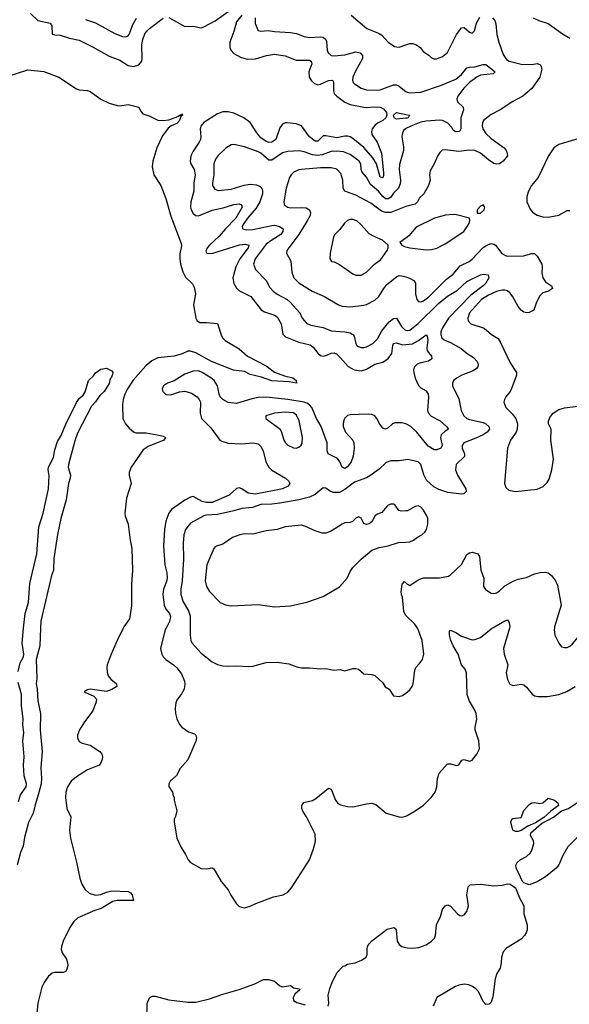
# Model space of a CAD drawing. Header units: inches. Extents: x 2001573 to 2220545, y 644482 to 846830.
# Tile 614 of 656: x 2137150 to 2141206, y 737223 to 744496. Entities that reach past the tile are written whole.
import ezdxf

# ---------------------------------------------------------------- set-up
doc = ezdxf.new("R2010")
doc.units = ezdxf.units.IN
doc.header["$MEASUREMENT"] = 0
for name, color, linetype in [('C1733', 7, 'Continuous'), ('C1734', 7, 'Continuous'), ('C1743', 7, 'Continuous'), ('C1744', 7, 'Continuous')]:
    doc.layers.add(name, color=color, linetype=linetype)

msp = doc.modelspace()

# ---------------------------------------------------------------- linework, layer by layer
at = {"layer": 'C1733', "color": 5}
for points, elevation in [([(2137304.3, 740000), (2137297.8, 739870), (2137272.9, 739770), (2137276.6, 739630), (2137272, 739590), (2137279.1, 739550), (2137284, 739464), (2137303.2, 739370), (2137300.9, 739250), (2137315, 739090), (2137305.5, 738970), (2137312, 738890), (2137308.1, 738850), (2137290, 738776.2), (2137264, 738696), (2137250, 738634.3), (2137215.7, 738564.3), (2137186.5, 738453.5), (2137175.5, 738390), (2137155.6, 738344.4), (2137130.6, 738250)], 160), ([(2137139.8, 739680.2), (2137154.5, 739745.5), (2137177.7, 739790), (2137181.8, 739810), (2137167.7, 739890), (2137178.8, 740000)], 160), ([(2137913.9, 740000), (2137870.8, 739910), (2137824.6, 739810), (2137796.9, 739730), (2137794, 739710), (2137795, 739675), (2137803.9, 739650), (2137823.9, 739623.9), (2137865.3, 739590), (2137867, 739570), (2137830, 739548), (2137790, 739534.4), (2137670, 739551.2), (2137650, 739545.2), (2137626, 739530), (2137698.4, 739498.4), (2137716, 739476), (2137715.8, 739455.8), (2137689.2, 739390), (2137628.2, 739310), (2137591.3, 739250), (2137577.8, 739210), (2137576, 739190), (2137590, 739163.1), (2137612.2, 739152.2), (2137670, 739136.9), (2137741.6, 739090), (2137756.9, 739070), (2137760.8, 739050), (2137758, 739030), (2137750, 739007.3), (2137735.8, 738990), (2137650, 738954.4), (2137570, 738903.8), (2137530.1, 738870), (2137502.4, 738830), (2137491.8, 738790), (2137489.3, 738750), (2137498, 738670), (2137526.7, 738606.7), (2137518.6, 738510), (2137524.3, 738450), (2137570, 738273.4), (2137593.7, 738153.7), (2137610, 738109.1), (2137630, 738072), (2137663.3, 738043.3), (2137710, 738028.9), (2137750, 738032.6), (2137791.5, 738050), (2137830, 738059.8), (2137950, 738055.5), (2137967, 738047), (2137980.3, 738030), (2137990.4, 737990), (2137870, 737988.4), (2137838.2, 737981.8), (2137752.6, 737930), (2137704.9, 737915.1), (2137579.9, 737860.1), (2137550, 737834), (2137519.7, 737790), (2137472.3, 737690), (2137458.2, 737650), (2137457.5, 737630), (2137463.6, 737603.6), (2137495.5, 737555.5), (2137503.5, 737530), (2137504.8, 737510), (2137498.9, 737481.1), (2137490, 737465.1), (2137479.7, 737460.3), (2137470, 737456.8), (2137410, 737458.3), (2137390, 737452.2), (2137362, 737430), (2137330, 737383.5), (2137314.1, 737350), (2137283.1, 737230), (2137275.1, 737130)], 180), ([(2138230.3, 740000), (2138225, 739990), (2138190.2, 739850), (2138199.6, 739810), (2138210.3, 739790), (2138228.8, 739768.8), (2138284.9, 739730), (2138310, 739707), (2138343.5, 739663.5), (2138367.7, 739610), (2138370.2, 739590), (2138362.9, 739550), (2138344.4, 739515.6), (2138310.2, 739470), (2138302.4, 739450), (2138296.5, 739410), (2138299, 739370), (2138310.2, 739330.2), (2138330, 739290.6), (2138348, 739270), (2138396, 739236), (2138439.4, 739219.4), (2138450.3, 739210), (2138454, 739190), (2138450, 739166), (2138390.4, 739029.6), (2138335.1, 738964.9), (2138308.4, 738911.6), (2138261, 738870), (2138251, 738850), (2138251.3, 738831.3), (2138278, 738790), (2138283.6, 738763.6), (2138291.3, 738750), (2138291.3, 738730), (2138310.9, 738650.9), (2138301, 738610), (2138291, 738590), (2138290.8, 738570), (2138310.4, 738450), (2138341.6, 738381.6), (2138374.9, 738330), (2138393.4, 738290), (2138410, 738270.7), (2138490, 738225.5), (2138530, 738222.8), (2138570, 738231.3), (2138583.6, 738223.6), (2138636, 738130), (2138688.1, 738068.1), (2138708.3, 738028.3), (2138750, 737964.7), (2138770, 737944.7), (2138810, 737936), (2138850, 737946.8), (2138892.1, 737967.9), (2139024.1, 738015.9), (2139095.3, 738030), (2139129.5, 738050.5), (2139155.9, 738084.1), (2139289.3, 738290), (2139318, 738370), (2139333, 738427), (2139330, 738479), (2139267, 738607), (2139239.5, 738650), (2139232.3, 738670), (2139232.7, 738690), (2139247.6, 738712.4), (2139310, 738727), (2139337, 738743), (2139430, 738818.8), (2139450, 738811.3), (2139480.3, 738730), (2139494.9, 738710), (2139516.7, 738696.7), (2139570, 738682.8), (2139610, 738682), (2139710, 738704.2), (2139750, 738708.4), (2139777.8, 738697.8), (2139855.6, 738635.6), (2139950, 738607.6), (2139970, 738604.6), (2140000, 738613.5)], 220), ([(2138407.8, 740000), (2138408.2, 739948.2), (2138412.9, 739910), (2138423.1, 739890), (2138490, 739816.4), (2138570, 739752.4), (2138610, 739732.7), (2138650, 739722), (2138690, 739719.1), (2138750, 739723), (2138842, 739718), (2138870, 739721), (2138970, 739747.7), (2139050, 739750.4), (2139137.5, 739737.5), (2139195.2, 739715.2), (2139230, 739707.7), (2139287.9, 739707.9), (2139370, 739700.5), (2139410, 739702.8), (2139469.1, 739690.9), (2139514.8, 739694.8), (2139550, 739686), (2139610, 739702.8), (2139630, 739704), (2139650, 739698.8), (2139690, 739664.7), (2139750, 739658.8), (2139770.5, 739650.5), (2139830, 739598), (2139848, 739568), (2139878, 739550), (2139910, 739502), (2139950, 739496), (2139976.4, 739503.6), (2140000, 739521.7)], 240), ([(2137140.5, 738719.5), (2137156.5, 738770), (2137198.3, 738830), (2137201.3, 738850), (2137183.9, 738910), (2137179.6, 738990), (2137183.8, 739050), (2137174.4, 739170), (2137180.5, 739230), (2137174.7, 739290), (2137176.1, 739330), (2137162.5, 739430), (2137163.2, 739510), (2137139.3, 739599.3)], 160), ([(2139426.6, 737210), (2139432, 737230), (2139426.6, 737290), (2139439.5, 737340.5), (2139455.5, 737384.5), (2139490, 737454), (2139536.4, 737503.6), (2139550, 737506), (2139570, 737518), (2139626, 737530), (2139672.5, 737547.5), (2139708, 737570), (2139715.3, 737590), (2139714, 737630), (2139718, 737650), (2139729.6, 737670), (2139749.8, 737690.2), (2139862.3, 737777.7), (2139910.3, 737790.3), (2139923, 737783), (2139928.2, 737770), (2139935.8, 737690), (2139950, 737664.9), (2139970, 737650.5), (2140000, 737642.1)], 180), ([(2138089.2, 737110), (2138090.9, 737229.1), (2138108, 737270), (2138130, 737281.5), (2138150, 737282.4), (2138250, 737256.3), (2138390, 737237.3), (2138450, 737238.3), (2138550, 737263.5), (2138650, 737297.8), (2138770, 737331.6), (2138885.9, 737374.1), (2138950, 737405.7), (2138985.5, 737405.5), (2139030, 737393.7), (2139070, 737359.5), (2139090, 737351.8), (2139150, 737361), (2139170, 737344.7), (2139215.9, 737335.9), (2139218.8, 737330), (2139181.7, 737298.3), (2139167.4, 737272.6), (2139170.4, 737250), (2139195.2, 737235.2), (2139257.6, 737217.6)], 180)]:
    msp.add_lwpolyline(points, dxfattribs=dict(at, elevation=elevation))
at = {"layer": 'C1734', "color": 5}
for points, elevation in [([(2138250, 744510.9), (2138370, 744446.2), (2138430, 744447.4), (2138490, 744435.5), (2138510, 744442), (2138592, 744488), (2138710.7, 744570)], 220), ([(2137230, 744540.5), (2137283, 744490), (2137375.5, 744470), (2137388.5, 744450), (2137390, 744388.8), (2137410, 744382.8), (2137450, 744381), (2137518.4, 744358.4), (2137590, 744344.3), (2137693.5, 744293.5), (2137810, 744227.2), (2137890, 744197.3), (2137950, 744157.6), (2137990, 744149.5), (2138030, 744162.7), (2138051.6, 744190), (2138055.1, 744210), (2138051.7, 744310), (2138059.4, 744350), (2138074, 744390), (2138088.4, 744411.6), (2138108.1, 744430), (2138210, 744508.1)], 220), ([(2137636.1, 744496.1), (2137710, 744473.4), (2137853.3, 744393.3), (2137910, 744371.6), (2137934.5, 744370), (2137950, 744375.9), (2137961.4, 744390), (2137983.8, 744456.2), (2138013.5, 744506.5)], 240), ([(2138790.1, 744530), (2138750, 744479.3), (2138731.1, 744408.9), (2138700.7, 744330), (2138700.9, 744290), (2138710, 744267.9), (2138730, 744245.2), (2138779.9, 744219.9), (2138830, 744205.1), (2138890, 744207.3), (2138972.1, 744232.1), (2139030, 744241.1), (2139110, 744227.6), (2139190, 744195.9), (2139290, 744196.5), (2139301.6, 744190), (2139306.3, 744170), (2139284.4, 744110), (2139285.4, 744070), (2139303, 744043), (2139324.9, 744024.9), (2139350, 744015.2), (2139370, 744019.3), (2139430, 744046.6), (2139454, 744050), (2139463.6, 744043.6), (2139466.5, 744030), (2139465.4, 743970), (2139471.2, 743951.2), (2139490, 743931.9), (2139550, 743887.3), (2139590, 743868.6), (2139690, 743848.7), (2139710, 743846), (2139770, 743852.7), (2139810, 743850.1), (2139836.1, 743836.1), (2139858.2, 743810), (2139859.4, 743790), (2139853.5, 743770), (2139830.1, 743749.9), (2139790, 743730.9), (2139770, 743715.2), (2139752.1, 743690), (2139745.7, 743670), (2139748.2, 743648.2), (2139787.6, 743590), (2139819.2, 743510), (2139835.8, 743364.2), (2139835.8, 743344.2), (2139830, 743327.4), (2139810, 743333), (2139783.7, 743430), (2139755.8, 743475.8), (2139690.4, 743550.4), (2139610, 743618.5), (2139590, 743630.4), (2139570, 743636.4), (2139550, 743636), (2139490, 743623.7), (2139410, 743638.5), (2139390, 743637.5), (2139350, 743599.3), (2139330, 743597.3), (2139289.9, 743629.9), (2139230, 743711.2), (2139190, 743727.2), (2139125.3, 743734.7), (2139110, 743733.5), (2139090, 743723.5), (2139070, 743698), (2139040.2, 743610), (2139010.4, 743590), (2138990, 743588.5), (2138970, 743594.7), (2138930, 743624.1), (2138899.4, 743659.4), (2138850, 743735.3), (2138804.5, 743770), (2138730, 743804.4), (2138690, 743815.5), (2138650, 743814.5), (2138610, 743799.9), (2138510, 743737.1), (2138487.6, 743710), (2138482.3, 743690), (2138487.1, 743630), (2138484.6, 743610), (2138475.4, 743590), (2138430, 743524.7), (2138413, 743490), (2138408.4, 743448.4), (2138414.2, 743430), (2138438.6, 743390), (2138446.5, 743350), (2138436.4, 743290), (2138434.9, 743230), (2138413.5, 743150), (2138410.1, 743110), (2138415.1, 743090), (2138430, 743063.2), (2138450, 743048.4), (2138470, 743047), (2138570, 743088.9), (2138652.9, 743107.1), (2138729.9, 743130.1), (2138770, 743134.5), (2138787.5, 743127.5), (2138791.9, 743110), (2138744.7, 743030), (2138668.3, 742951.7), (2138622.4, 742897.6), (2138550.2, 742830), (2138534, 742810), (2138525.2, 742785.2), (2138530.7, 742770), (2138567.4, 742767.4), (2138772.7, 742832.7), (2138817.9, 742837.9), (2138842.4, 742830), (2138836.5, 742810), (2138774.2, 742730), (2138745.3, 742670), (2138724.3, 742590), (2138730, 742548.2), (2138750, 742511.7), (2138771.9, 742491.9), (2138856.5, 742450), (2138932.8, 742352.8), (2138957.4, 742337.4), (2139030, 742314.2), (2139050, 742300.7), (2139078.8, 742250), (2139092.6, 742172.6), (2139112.3, 742152.3), (2139210, 742114.8), (2139294.2, 742094.2), (2139317, 742077), (2139350, 742032.6), (2139370, 742014.9), (2139390, 742011.1), (2139410, 742014.5), (2139450, 742031.8), (2139470, 742034.5), (2139487.4, 742027.4), (2139518.8, 741998.8), (2139573.9, 741933.9), (2139617.6, 741910), (2139670, 741900.8), (2139710, 741913.5), (2139770, 741951), (2139830, 741967.1), (2139870, 741994.2), (2139895.7, 742030), (2139903.6, 742090), (2139910, 742104.6), (2139930, 742109.3), (2139975, 742095), (2140000, 742097.3)], 220), ([(2138889.3, 744509.3), (2138887.1, 744467.1), (2138910, 744416), (2138930, 744410.5), (2138984.5, 744415.5), (2139030, 744407.8), (2139150, 744401.3), (2139193.5, 744393.5), (2139250, 744371.7), (2139290, 744363), (2139370, 744369.3), (2139390, 744365.8), (2139410.2, 744350.2), (2139415.2, 744335.2), (2139420.2, 744270), (2139427.8, 744250), (2139450, 744231.4), (2139470, 744228.2), (2139550, 744236.3), (2139630, 744258.3), (2139662.4, 744250), (2139679.7, 744230), (2139679.3, 744210), (2139626.4, 744110), (2139609.3, 744070), (2139607.3, 744050), (2139612.5, 744032.5), (2139622.2, 744022.2), (2139670.5, 743990), (2139710, 743977.2), (2139790, 743975), (2139810, 743977.4), (2139910, 744014.7), (2139930, 744014.9), (2139950, 744005.8), (2139990, 743971.5), (2140000, 743965.8)], 240), ([(2139596.5, 744530), (2139711.2, 744431.2), (2139797.1, 744397.1), (2139822.3, 744382.3), (2139870, 744330.5), (2139916.7, 744296.7), (2139950, 744292.2), (2140000, 744309.3)], 260), ([(2137050, 744074.2), (2137210, 744126.2), (2137327.7, 744112.3), (2137439.5, 744070), (2137570, 743984.5), (2137590, 743977.4), (2137650, 743973.3), (2137670, 743966.3), (2137749, 743909), (2137810, 743878.6), (2137870, 743860.9), (2137890, 743858.7), (2137950.2, 743870.2), (2138030, 743850.4), (2138042, 743822), (2138059.9, 743799.9), (2138110, 743783.5), (2138170, 743754.2), (2138210, 743750.4), (2138250, 743755.9), (2138318.2, 743781.8), (2138333.7, 743793.7), (2138347, 743793), (2138350, 743800.7), (2138352, 743790), (2138340.2, 743779.8), (2138328.6, 743750), (2138310.7, 743730), (2138269.1, 743710.9), (2138246.4, 743693.6), (2138203.2, 743636.8), (2138162.2, 743550), (2138132.6, 743450), (2138128.9, 743410), (2138140.8, 743350), (2138191.8, 743270), (2138230, 743174.9), (2138264.9, 743044.9), (2138342.1, 742842.1), (2138344.8, 742824.8), (2138333.3, 742766.7), (2138332.2, 742730), (2138338.1, 742690), (2138354.1, 742634.1), (2138373.6, 742593.6), (2138424.5, 742544.5), (2138439.1, 742519.1), (2138447, 742470), (2138433.6, 742390), (2138450.2, 742290), (2138460.9, 742270), (2138480, 742260), (2138530, 742260.1), (2138610.8, 742250.8), (2138639.9, 742160.1), (2138650, 742142.3), (2138666.4, 742126.4), (2138770, 742064.4), (2138831.2, 742011.2), (2138970, 741938.4), (2139030, 741891), (2139104.1, 741864.1), (2139164.9, 741850), (2139190.2, 741830), (2139193, 741810), (2139139.7, 741819.7), (2139010, 741827), (2138934.4, 741854.4), (2138850, 741873.9), (2138810, 741897.9), (2138727.7, 741907.7), (2138566.3, 741970), (2138450, 742033.8), (2138410, 742048.1), (2138390, 742046.4), (2138350, 742027.6), (2138290, 742011), (2138170, 741997.2), (2138125, 741975), (2138082.3, 741937.7), (2137987.9, 741832.1), (2137946.4, 741770), (2137926.9, 741730), (2137914.4, 741690), (2137908.3, 741650), (2137910.9, 741550), (2137930, 741510.2), (2137957.7, 741477.7), (2137990, 741452.1), (2138010, 741445), (2138082.9, 741442.9), (2138164.7, 741430), (2138210, 741419.5), (2138227.3, 741410), (2138213, 741390), (2138098.2, 741341.8), (2138062.3, 741317.7), (2137973.6, 741190), (2137958.8, 741150), (2137958.6, 741130), (2137971.8, 741070), (2137939.7, 740960.3), (2137926.1, 740850), (2137928.3, 740830), (2137950.1, 740770), (2137964.4, 740650), (2137977.9, 740590), (2137983.7, 740430), (2137975.3, 740324.7), (2137974.4, 740165.6), (2137960.5, 740070), (2137918.7, 740010), (2137913.9, 740000)], 180), ([(2140000, 743767.3), (2139930, 743760.5), (2139913.3, 743770), (2139908, 743790), (2139930, 743809.1), (2140000, 743795.2)], 220), ([(2140000, 743691.6), (2139996.8, 743690), (2139983.5, 743676.5), (2139972.2, 743650), (2139971.5, 743630), (2139983.4, 743556.6), (2139982.3, 743530), (2139952.8, 743427.2), (2139951, 743389), (2139960.4, 743310), (2139957.9, 743282.1), (2139945, 743250), (2139910, 743213.3), (2139890, 743184.1), (2139870, 743171.5), (2139850, 743173.2), (2139830, 743190.4), (2139798.3, 743230), (2139739.4, 743279.4), (2139710, 743333), (2139678.5, 743370), (2139671.4, 743390), (2139667.9, 743430), (2139654.8, 743450), (2139590, 743499.4), (2139539.3, 743519.3), (2139490, 743524.6), (2139450, 743521.6), (2139383.3, 743496.7), (2139350, 743492.2), (2139310, 743497.5), (2139250, 743518.8), (2139213.7, 743526.3), (2139130, 743521.7), (2139090, 743511.1), (2139010, 743458.2), (2138990, 743456.8), (2138930, 743509.9), (2138910, 743520.5), (2138810, 743557.1), (2138730, 743574.7), (2138710, 743571.1), (2138672.2, 743547.8), (2138612, 743490), (2138594.5, 743465.5), (2138582.9, 743430), (2138582.3, 743350), (2138573.6, 743290), (2138574.3, 743270), (2138590, 743243.7), (2138614.7, 743234.7), (2138710, 743244.6), (2138806.6, 743273.4), (2138850, 743281.2), (2138896.8, 743276.8), (2138924, 743264), (2138936.3, 743250), (2138943.3, 743230), (2138942.7, 743210), (2138923.4, 743150), (2138895.6, 743104.4), (2138830.8, 743030), (2138803.5, 742990), (2138793.2, 742970), (2138795.5, 742950), (2138824.2, 742944.2), (2138870, 742946.6), (2139010, 742976.6), (2139030, 742977.2), (2139067.5, 742967.5), (2139093.6, 742950), (2139093, 742930), (2139077.2, 742910), (2139010, 742867.9), (2138970, 742836.6), (2138887.8, 742730), (2138876.5, 742690), (2138890.3, 742650), (2138969, 742570), (2138997.3, 742517.3), (2139020.2, 742490), (2139050, 742467.7), (2139124, 742430), (2139146.4, 742410), (2139218.5, 742330), (2139235.3, 742290), (2139270, 742251.4), (2139300, 742240), (2139390, 742222.8), (2139450, 742197.7), (2139550.1, 742190.1), (2139590, 742182), (2139609.3, 742169.3), (2139617.5, 742157.5), (2139630, 742104.9), (2139638.7, 742090), (2139650, 742081.5), (2139670, 742074.7), (2139690, 742074.7), (2139710, 742079.7), (2139755.3, 742104.7), (2139790, 742137.8), (2139822.9, 742197.1), (2139876.7, 742263.3), (2139910, 742288.3), (2139930.3, 742290), (2139968.4, 742228.4), (2139990, 742207.2), (2140000, 742203.5)], 240), ([(2140000, 743115.4), (2139890, 743072), (2139850, 743072.5), (2139821, 743081), (2139740.6, 743140.6), (2139630, 743198.9), (2139550, 743229.7), (2139537.7, 743250), (2139535.8, 743310), (2139519.5, 743359.5), (2139490.4, 743390.4), (2139450, 743401), (2139370, 743402), (2139230.1, 743389.9), (2139210, 743386.2), (2139174.6, 743370), (2139152.8, 743350), (2139141.5, 743330), (2139116.2, 743250), (2139098.7, 743150), (2139103.1, 743130), (2139127.3, 743110), (2139150, 743105.8), (2139229.2, 743109.2), (2139265.4, 743105.4), (2139290, 743090.4), (2139296.9, 743070), (2139294.7, 743050), (2139272.9, 743010), (2139209.5, 742910), (2139121.3, 742790), (2139120.4, 742770), (2139151.3, 742711.3), (2139158.2, 742630), (2139173.4, 742590), (2139210, 742552.3), (2139308.5, 742490), (2139399.1, 742450), (2139503, 742390), (2139530, 742379.6), (2139590, 742374.4), (2139690, 742386.9), (2139710, 742392.6), (2139770, 742423.2), (2139801, 742450), (2139837.2, 742510), (2139861, 742539), (2139930, 742596.5), (2139950, 742605.2), (2139970, 742604.5), (2140000, 742595.5)], 260), ([(2140000, 742882.9), (2139956, 742850), (2139971, 742830), (2139990, 742820.5), (2140000, 742818)], 280), ([(2137178.8, 740000), (2137189.9, 740110), (2137215.4, 740190), (2137225.5, 740330), (2137277.7, 740550), (2137291.3, 740750), (2137323.4, 740850), (2137363, 741030), (2137368.7, 741128.7), (2137360.2, 741170), (2137361.9, 741190), (2137399.3, 741260.7), (2137410, 741319.1), (2137430, 741379.5), (2137456.3, 741423.7), (2137490, 741508.2), (2137570, 741668), (2137590, 741696.5), (2137618.7, 741721.3), (2137634.3, 741745.7), (2137658, 741830), (2137695.6, 741864.4), (2137710, 741886), (2137750, 741913.4), (2137790, 741922), (2137830, 741902), (2137838, 741890), (2137835.3, 741875.3), (2137826, 741850), (2137818, 741842), (2137810, 741809.5), (2137772.6, 741750), (2137741.5, 741718.5), (2137710, 741673.6), (2137679.1, 741640.9), (2137577.7, 741442.3), (2137556.2, 741383.8), (2137509.4, 741210.6), (2137507.2, 741187.2), (2137524.2, 741130), (2137522, 741110), (2137509.4, 741070.6), (2137492.8, 740950), (2137453.1, 740810), (2137428.2, 740691.8), (2137403.4, 740516.6), (2137399.5, 740430), (2137385.3, 740390), (2137307, 740053), (2137304.3, 740000)], 160), ([(2140000, 741509.3), (2139970, 741517.5), (2139921.8, 741518.2), (2139900.7, 741510), (2139870, 741479.8), (2139850, 741470.6), (2139830, 741478.3), (2139808.3, 741508.3), (2139786.9, 741550), (2139770, 741569.2), (2139750, 741579.5), (2139722.8, 741582.8), (2139590, 741577.2), (2139570, 741572.3), (2139550, 741552.8), (2139542.9, 741537.1), (2139536.8, 741510), (2139537.8, 741490), (2139553.8, 741450), (2139607.8, 741390), (2139616.1, 741370), (2139619.6, 741330), (2139611.5, 741271.5), (2139596.3, 741230), (2139570, 741192.9), (2139550, 741181.2), (2139530, 741191.3), (2139513.4, 741230), (2139494.9, 741254.9), (2139427.1, 741290), (2139420.2, 741310), (2139419.9, 741370), (2139375.3, 741490), (2139340.4, 741550), (2139307.1, 741630), (2139290, 741649.9), (2139270, 741662.3), (2139250, 741670.3), (2139130, 741691.1), (2138970, 741707.1), (2138910, 741704.1), (2138864.2, 741695.8), (2138750, 741661.5), (2138690, 741668.1), (2138649.4, 741689.4), (2138630.8, 741710), (2138622, 741730), (2138609.8, 741790), (2138585.7, 741830), (2138561.6, 741850), (2138497, 741890), (2138470, 741901.4), (2138430, 741899.1), (2138370, 741878.1), (2138290, 741827.3), (2138241.6, 741810), (2138211.7, 741790), (2138202.8, 741770), (2138207.1, 741750), (2138230, 741726), (2138264.5, 741724.5), (2138330, 741747.3), (2138370, 741751.3), (2138418.1, 741738.1), (2138460.3, 741710), (2138475.8, 741690), (2138483.5, 741670), (2138481.7, 741590), (2138492.8, 741550), (2138559.7, 741479.7), (2138628.4, 741390), (2138641.4, 741381.4), (2138690, 741367.8), (2138790, 741361.5), (2138870.2, 741370.2), (2138910, 741363.2), (2138930, 741343.1), (2138946.8, 741310), (2138967.9, 741230), (2138989, 741190), (2139010, 741169.2), (2139113.1, 741110), (2139133.4, 741090), (2139143.1, 741070), (2139132.4, 741050), (2139090.4, 741030), (2138890, 740990.8), (2138837.2, 740997.2), (2138790, 741029.8), (2138770, 741036.5), (2138750, 741032), (2138696.6, 740983.4), (2138570, 740929.4), (2138529.9, 740929.9), (2138497.7, 740937.7), (2138430, 740973.3), (2138410, 740968.2), (2138370, 740946.6), (2138270, 740876.9), (2138250.2, 740849.8), (2138228.2, 740791.8), (2138218.1, 740730), (2138211.4, 740610), (2138222, 740470), (2138237, 740410), (2138239.6, 740370), (2138234.4, 740345.6), (2138211.9, 740290), (2138206.9, 740250), (2138217.3, 740170), (2138230, 740142.3), (2138255.4, 740110), (2138263.9, 740083.9), (2138257, 740050), (2138230.3, 740000)], 220), ([(2140000, 741245.1), (2139950, 741237.8), (2139890, 741237.2), (2139855.4, 741224.6), (2139803.6, 741176.4), (2139734.7, 741125.3), (2139710, 741111.9), (2139620.5, 741079.5), (2139550, 741024.9), (2139510, 741003.4), (2139464.1, 741004.1), (2139436.4, 741016.4), (2139410, 741035.8), (2139390, 741038.7), (2139330, 740988.5), (2139290, 740969.3), (2139210.1, 740949.9), (2139070, 740924.6), (2139010, 740916.7), (2138930, 740913.6), (2138867.5, 740892.5), (2138790, 740885), (2138730, 740866.9), (2138610, 740840.2), (2138530, 740834.6), (2138510, 740829.8), (2138410, 740776.1), (2138374, 740730), (2138362, 740690), (2138357.7, 740630), (2138360.2, 740510), (2138348.7, 740350), (2138339.4, 740290), (2138340.6, 740250), (2138356, 740196), (2138396.6, 740130), (2138407.2, 740092.8), (2138407.8, 740000)], 240), ([(2140000, 740867.2), (2139964.8, 740864.8), (2139949, 740870), (2139922, 740910), (2139910, 740916), (2139890, 740916), (2139870, 740909), (2139859.8, 740900.2), (2139823.5, 740856.5), (2139790, 740844), (2139771.3, 740830), (2139750.7, 740790), (2139728.5, 740771.5), (2139710, 740767.3), (2139690, 740774.5), (2139670, 740814), (2139650, 740824.2), (2139630, 740813), (2139606, 740790), (2139590, 740782.4), (2139550, 740778), (2139530.8, 740770), (2139450, 740717.6), (2139410, 740701.6), (2139383, 740703), (2139330, 740719.6), (2139255, 740755), (2139230, 740761.1), (2139110, 740748.7), (2139050, 740728.7), (2138970, 740719.1), (2138870, 740694.5), (2138810, 740696.9), (2138776, 740690), (2138720.7, 740670), (2138650, 740621.6), (2138596.4, 740603.6), (2138582, 740590), (2138532.6, 740470), (2138519.7, 740350), (2138529.2, 740309.2), (2138550, 740273), (2138630, 740190.5), (2138670, 740172.7), (2138710, 740166), (2138910, 740176.4), (2139030, 740159.1), (2139150, 740164.9), (2139270, 740194), (2139390, 740235.8), (2139510, 740306), (2139567.8, 740370), (2139590, 740420.7), (2139609.8, 740450.2), (2139670, 740510.4), (2139750, 740577.1), (2139802.7, 740597.3), (2139868.7, 740610), (2139945.1, 740634.9), (2140000, 740636.8)], 260), ([(2140000, 740093.8), (2139996.8, 740096.8), (2139984.5, 740124.5), (2139976.2, 740230), (2139967.8, 740250), (2139966, 740270), (2139973.6, 740326.4), (2139990, 740344.7), (2140000, 740334.7)], 240)]:
    msp.add_lwpolyline(points, dxfattribs=dict(at, elevation=elevation))
for points, elevation in [([(2139610, 743020.5), (2139590, 743019.7), (2139570, 743011.2), (2139546.7, 742993.3), (2139514, 742946), (2139477.1, 742910), (2139467.3, 742892.7), (2139440.4, 742770), (2139439.1, 742730), (2139450.5, 742710.5), (2139470, 742706), (2139510, 742686.7), (2139610, 742618), (2139630, 742609.1), (2139670, 742609.1), (2139710, 742630.3), (2139767.8, 742690), (2139815.5, 742724.5), (2139862, 742790), (2139869.3, 742810), (2139869.2, 742830), (2139827.6, 742867.6), (2139770, 742890.8), (2139730, 742913.3), (2139670, 742981.3), (2139638.4, 743010)], 280), ([(2139110, 741597.3), (2139031, 741590), (2138966, 741570), (2138966.8, 741550), (2139071.6, 741470), (2139083.6, 741450), (2139100.3, 741390), (2139111.8, 741370), (2139130, 741351.8), (2139170, 741333.4), (2139190, 741330.4), (2139210, 741338.4), (2139228.4, 741351.6), (2139235, 741365), (2139238.4, 741410), (2139213.7, 741533.7), (2139194.2, 741574.2), (2139170, 741590.5)], 240)]:
    msp.add_lwpolyline(points, close=True, dxfattribs=dict(at, elevation=elevation))
at = {"layer": 'C1743', "color": 5}
for points, elevation in [([(2140000, 738613.5), (2140010, 738616.5), (2140070, 738651.6), (2140130, 738694.3), (2140187.2, 738750), (2140215.3, 738790), (2140228.7, 738830), (2140234.7, 738890), (2140246.9, 738930), (2140304.6, 738995.4), (2140310, 738999.5), (2140330, 738999.7), (2140373.6, 738986.4), (2140390, 738992), (2140413.5, 739026.5), (2140430, 739031.6), (2140470, 739019.5), (2140490, 739026), (2140525.1, 739070), (2140544.5, 739110), (2140539.6, 739170), (2140512.4, 739250), (2140511.1, 739270), (2140523, 739330), (2140518, 739370), (2140510, 739395.1), (2140466.8, 739466.8), (2140453.1, 739510), (2140448.9, 739670), (2140437.1, 739697.1), (2140410.7, 739730.7), (2140385, 739810), (2140349.3, 739869.3), (2140332.9, 739910), (2140321.1, 739950), (2140323.3, 739976.7), (2140330, 739986), (2140370, 739968.4), (2140410, 739941.3), (2140490, 739915.3), (2140510, 739916.5), (2140550, 739931.8), (2140630, 739996.1), (2140636.5, 740000)], 220), ([(2140000, 739521.7), (2140030, 739544.7), (2140047, 739570), (2140054, 739590), (2140065.2, 739690), (2140074, 739710), (2140101.2, 739738.8), (2140122, 739770), (2140133.6, 739810), (2140119.7, 739910), (2140091.6, 739990), (2140085.5, 740000)], 240), ([(2140763.9, 740000), (2140720.9, 739850), (2140724.6, 739810), (2140753.7, 739730), (2140740.3, 739670), (2140750, 739620.7), (2140768.5, 739588.5), (2140790, 739577.6), (2140850, 739588), (2140870, 739582), (2140890, 739564.9), (2140933.1, 739513.1), (2140950, 739502.3), (2140975.9, 739495.9), (2141044.9, 739495.1), (2141129.2, 739510), (2141187.9, 739532.1), (2141250, 739570.3)], 220), ([(2141096.9, 740000), (2141095.8, 739990), (2141100.5, 739950), (2141130, 739891), (2141150, 739864), (2141170, 739857.3), (2141190, 739857.3), (2141210, 739867.3), (2141230, 739884.9), (2141287.4, 739952.6), (2141330, 739981.3), (2141378.7, 740000)], 240), ([(2141275.4, 738464.6), (2141194.6, 738385.4), (2141158.3, 738321.7), (2141130, 738253.6), (2141110, 738227.2), (2141030, 738164.2), (2140970, 738127), (2140910, 738106.3), (2140870, 738120.4), (2140860.4, 738130), (2140813.7, 738230), (2140811.5, 738250), (2140822, 738270), (2140843.7, 738290), (2140890, 738315.3), (2140919, 738341), (2140932.5, 738367.5), (2140943.4, 738410), (2140941.5, 738430), (2140919.7, 738470), (2140923.6, 738490), (2141002.3, 738557.7), (2141090, 738604.9), (2141147.6, 738652.4), (2141199.3, 738670), (2141270, 738716.4)], 180), ([(2140000, 737642.1), (2140010, 737639.3), (2140050, 737636.4), (2140097.1, 737642.9), (2140150, 737662.6), (2140190, 737688), (2140210.8, 737710), (2140218.9, 737730), (2140225.3, 737810), (2140255.6, 737870), (2140270, 737922.8), (2140290, 737950.5), (2140310, 737956.4), (2140330, 737946.4), (2140381.3, 737890), (2140399.4, 737879.4), (2140410, 737876.5), (2140430, 737884.4), (2140450, 737907), (2140461.6, 737950), (2140449, 738031), (2140460.5, 738090), (2140474.5, 738105.5), (2140549.8, 738110.2), (2140650, 738098.5), (2140710, 738102.2), (2140750, 738112.3), (2140770, 738110.2), (2140810, 738082.6), (2140838.6, 738010), (2140871.5, 737950), (2140871.1, 737890), (2140895.2, 737810), (2140894.7, 737770), (2140889.1, 737750), (2140876.2, 737730), (2140850, 737703.8), (2140742.5, 737637.5), (2140718.2, 737610), (2140705.2, 737570), (2140704.7, 737530), (2140696.5, 737490), (2140672.4, 737450), (2140658.4, 737410), (2140642.6, 737277.4), (2140630, 737239), (2140615.9, 737224.1), (2140590, 737221.2), (2140570, 737243.7), (2140536.9, 737316.9), (2140517.7, 737337.7), (2140493.1, 737353.1), (2140465.5, 737365.5), (2140430, 737372.2), (2140390, 737364.7), (2140365.7, 737354.3), (2140230, 737274), (2140200.7, 737210)], 180)]:
    msp.add_lwpolyline(points, dxfattribs=dict(at, elevation=elevation))
at = {"layer": 'C1743', "color": 5, "elevation": 180}
msp.add_lwpolyline([(2140810, 738498), (2140790, 738509.5), (2140775.1, 738570), (2140782.7, 738590), (2140790, 738594.4), (2140850, 738602), (2140870, 738654.8), (2140910, 738699.1), (2140930, 738710.4), (2140950, 738713.4), (2140990, 738706.8), (2141010, 738711), (2141050, 738746), (2141098, 738730), (2141121, 738710), (2141126, 738690), (2141070.8, 738650), (2141018.3, 738601.7), (2140956.5, 738563.5), (2140901.3, 738538.7), (2140850, 738505.6), (2140830, 738498.4)], close=True, dxfattribs=at)
at = {"layer": 'C1744', "color": 5}
for points, elevation in [([(2140000, 744309.3), (2140030, 744319.5), (2140050, 744319), (2140078, 744310), (2140106.7, 744290), (2140130, 744259.1), (2140170, 744234), (2140190, 744214.8), (2140210, 744206), (2140230, 744207.3), (2140270, 744224.9), (2140306.4, 744253.6), (2140374.1, 744385.9), (2140410, 744435.5), (2140430, 744438.8), (2140470, 744403), (2140490, 744396.3), (2140497.4, 744402.6), (2140505.6, 744414.4), (2140520.9, 744470), (2140545, 744515)], 260), ([(2140638.4, 744510), (2140656.5, 744490), (2140664.2, 744464.2), (2140672.7, 744387.3), (2140686.5, 744330), (2140718.6, 744238.6), (2140741.9, 744201.9), (2140762, 744190), (2140850, 744168), (2140930, 744165.4), (2140970, 744171.4), (2140990, 744164), (2140996.6, 744156.6), (2141003.8, 744130), (2140988.1, 744071.9), (2140930, 743987), (2140864, 743930), (2140788.6, 743891.4), (2140696, 743830), (2140630, 743795.6), (2140573, 743750), (2140565.8, 743734.2), (2140563.8, 743710), (2140569.4, 743690), (2140590, 743656.2), (2140630, 743619.3), (2140726, 743550), (2140741.5, 743530), (2140748.9, 743510), (2140750, 743489.3), (2140718.7, 743450), (2140690.5, 743430), (2140670, 743427.4), (2140650, 743433.2), (2140610, 743459.4), (2140550, 743509.8), (2140510, 743529.8), (2140468.7, 743531.3), (2140390, 743522.4), (2140290, 743534), (2140269, 743531), (2140250, 743515.1), (2140232.5, 743487.5), (2140208.9, 743430), (2140180.4, 743379.6), (2140174.3, 743350), (2140179.6, 743310), (2140167.6, 743270), (2140131.7, 743210), (2140099.7, 743180.3), (2140086.7, 743150), (2140067.7, 743132.3), (2140010, 743119.3), (2140000, 743115.4)], 260), ([(2140940.7, 744510), (2140981, 744490), (2141050, 744468.4), (2141156.3, 744390), (2141210, 744359)], 280), ([(2140000, 743965.8), (2140010, 743960.2), (2140030, 743956.2), (2140110, 743959.4), (2140255.4, 744010), (2140370, 744057.4), (2140409.9, 744090), (2140450, 744138.9), (2140470, 744146.1), (2140510, 744148.3), (2140570, 744165.1), (2140590, 744165.6), (2140660.3, 744110), (2140644.6, 744095.4), (2140550, 744084.8), (2140525.3, 744074.7), (2140469.5, 744030.5), (2140427.5, 743990), (2140384.4, 743930), (2140375.3, 743910), (2140381.6, 743890), (2140423.1, 743850), (2140426.3, 743830), (2140406.7, 743770), (2140404.9, 743690), (2140395.8, 743670), (2140367.1, 743667.1), (2140350, 743679.7), (2140339, 743699), (2140310.3, 743730.3), (2140271.1, 743750), (2140250, 743752.4), (2140150, 743747.3), (2140110, 743738.7), (2140036, 743710), (2140000, 743691.6)], 240), ([(2140000, 743795.2), (2140026, 743790), (2140016.4, 743770), (2140010, 743768.3), (2140000, 743767.3)], 220), ([(2141311.5, 743628.5), (2141130, 743573.5), (2141091, 743549), (2141054, 743490), (2140975.8, 743330), (2140928.5, 743270), (2140904.4, 743230), (2140892.4, 743190), (2140893, 743150), (2140916.7, 743096.7), (2140934.2, 743074.2), (2140970, 743052.7), (2141010, 743038.7), (2141050, 743037), (2141127.9, 743052.1), (2141190, 743087.3), (2141210, 743086.8)], 280), ([(2140000, 742818), (2140030, 742810.4), (2140150, 742795.5), (2140190, 742797.3), (2140230, 742807.8), (2140290, 742839.5), (2140427.1, 742930), (2140466.6, 742990), (2140472.9, 743012.9), (2140469.1, 743029.1), (2140374.9, 743054.9), (2140350, 743057.1), (2140291.8, 743051.8), (2140210.8, 743029.2), (2140075.8, 742964.2), (2140021.2, 742898.8), (2140000, 742882.9)], 280), ([(2140000, 742595.5), (2140027.3, 742587.3), (2140058.7, 742570), (2140072.3, 742550), (2140071, 742470), (2140080.7, 742430), (2140094.3, 742414.3), (2140110, 742412.1), (2140130, 742419), (2140170, 742448.1), (2140301.1, 742578.9), (2140350, 742616.9), (2140402.1, 742677.9), (2140466.9, 742710), (2140490, 742727.2), (2140570, 742812.9), (2140596.9, 742830), (2140630, 742841.6), (2140650, 742838.6), (2140662.6, 742830), (2140709.6, 742769.6), (2140730, 742755.6), (2140747.7, 742750), (2140868.5, 742751.5), (2140930, 742769.2), (2140950, 742767.6), (2140969.4, 742749.4), (2141002.6, 742690), (2141006.2, 742670), (2141004.2, 742624.2), (2141010.4, 742590), (2141030, 742560.5), (2141074, 742530), (2141082, 742510), (2141052, 742490), (2141010, 742478.7), (2140990, 742454.7), (2140965.3, 742410), (2140944.9, 742350), (2140910, 742333.6), (2140890, 742329.6), (2140870, 742334.5), (2140850, 742349.6), (2140830, 742376.2), (2140790, 742448), (2140770, 742475.1), (2140750, 742492), (2140730, 742498.2), (2140710, 742498), (2140670, 742486.9), (2140610, 742460.2), (2140559.3, 742430), (2140471, 742330), (2140456.9, 742290), (2140460.8, 742270), (2140479.5, 742250), (2140577.4, 742217.4), (2140631, 742171), (2140680.7, 742140.7), (2140696.5, 742116.5), (2140770, 741960.7), (2140816.4, 741890), (2140817.6, 741870), (2140776.3, 741763.7), (2140770, 741749.6), (2140737, 741710), (2140727, 741690), (2140724.2, 741670), (2140738.7, 741630), (2140784.6, 741584.6), (2140811, 741551), (2140825.2, 741510), (2140821.2, 741470), (2140813.4, 741450), (2140773.4, 741390), (2140750.4, 741329.6), (2140728.9, 741070), (2140739.1, 741039.1), (2140760, 741020), (2140810, 741010.2), (2140970, 741027.9), (2141012.3, 741047.7), (2141044, 741076), (2141057.3, 741102.7), (2141078.4, 741170), (2141088.7, 741248.7), (2141070.8, 741390.8), (2141071.6, 741470), (2141052.8, 741510), (2141054, 741530), (2141063.6, 741556.4), (2141088, 741590), (2141130, 741615.3), (2141170, 741627.8), (2141290, 741643.8)], 260), ([(2140000, 742203.5), (2140010, 742199.8), (2140030, 742203.2), (2140090, 742250.7), (2140240.3, 742399.7), (2140306.6, 742453.4), (2140381.2, 742498.8), (2140450, 742562.4), (2140550, 742611.6), (2140575.8, 742615.8), (2140607.3, 742610), (2140612.4, 742590), (2140589.4, 742550), (2140570.1, 742530), (2140479.1, 742460.9), (2140314.1, 742290), (2140270, 742220.4), (2140259.5, 742190), (2140257.7, 742170), (2140265.7, 742145.7), (2140281.7, 742130), (2140330.1, 742110.1), (2140407.2, 742067.2), (2140452, 742030), (2140499.3, 741999.3), (2140526, 741970), (2140532.7, 741950), (2140532.4, 741932.4), (2140521.6, 741918.4), (2140497.7, 741902.3), (2140414.4, 741870), (2140378.7, 741850), (2140352.2, 741830), (2140343.7, 741810), (2140345.3, 741790), (2140390, 741696), (2140407.8, 741610), (2140428.9, 741570), (2140450.1, 741550.1), (2140470, 741541.4), (2140570, 741521.2), (2140590.3, 741510), (2140612.2, 741490), (2140617.6, 741470), (2140600.3, 741450), (2140571.7, 741430), (2140516.3, 741403.7), (2140429.1, 741370.9), (2140415.5, 741350), (2140416.2, 741330), (2140433.4, 741290), (2140433.4, 741270), (2140371.1, 741210), (2140366.3, 741170), (2140380.6, 741130), (2140442.4, 741030), (2140444.4, 741010), (2140426.9, 740993.1), (2140410, 740989.9), (2140310, 741002.4), (2140244.4, 741024.4), (2140206, 741046), (2140153.2, 741093.2), (2140133.1, 741133.1), (2140109.9, 741209.9), (2140090, 741230.5), (2140013, 741247), (2140000, 741245.1)], 240), ([(2140000, 742097.3), (2140050, 742101.8), (2140094.1, 742125.9), (2140150, 742167.2), (2140156.9, 742156.9), (2140163.1, 742130), (2140156.2, 742070), (2140158.6, 742050), (2140188.4, 742010), (2140191.2, 741990), (2140167.5, 741972.5), (2140110, 741961.3), (2140082.8, 741950), (2140062.5, 741930), (2140056.1, 741910), (2140059.8, 741890), (2140070, 741848), (2140093, 741793), (2140110, 741775.3), (2140150, 741753.1), (2140163.9, 741730), (2140167.2, 741707.2), (2140160.9, 741610), (2140168.1, 741588.1), (2140187.1, 741567.1), (2140252.6, 741532.6), (2140299.7, 741490), (2140315.3, 741470), (2140290, 741455.3), (2140261.9, 741430), (2140256.4, 741410), (2140268.9, 741350), (2140258.2, 741330), (2140230, 741317.7), (2140210, 741319), (2140166, 741346), (2140080.9, 741450), (2140038.1, 741490), (2140010, 741506.6), (2140000, 741509.3)], 220), ([(2140000, 740636.8), (2140030, 740637.8), (2140057.6, 740650), (2140086, 740674), (2140117, 740690), (2140139.6, 740710), (2140151.6, 740730), (2140161.6, 740770), (2140162, 740810), (2140155.1, 740830), (2140130, 740872.3), (2140110, 740895.1), (2140090, 740903.6), (2140070, 740899.6), (2140012, 740868), (2140000, 740867.2)], 260), ([(2140000, 740334.7), (2140007.3, 740327.3), (2140030, 740317.3), (2140090, 740357.6), (2140130, 740372), (2140247.5, 740372.5), (2140314, 740386), (2140330, 740394.4), (2140410, 740470.7), (2140450, 740544), (2140470, 740557.1), (2140490, 740561.6), (2140530.3, 740550.3), (2140542.8, 740530), (2140553.4, 740430), (2140574.9, 740370), (2140573.4, 740310), (2140587.1, 740287.1), (2140630, 740258.4), (2140650, 740257), (2140670, 740262.6), (2140690, 740275.3), (2140730, 740313.1), (2140792.2, 740347.8), (2140830, 740362.6), (2140890, 740375.8), (2140950, 740402.6), (2140992.4, 740412.4), (2141030, 740414.4), (2141050, 740408.9), (2141075.8, 740390), (2141104.9, 740350), (2141118.5, 740318.5), (2141145.3, 740170), (2141098, 740010), (2141096.9, 740000)], 240), ([(2140085.5, 740000), (2140067.3, 740030), (2140000, 740093.8)], 240), ([(2140636.5, 740000), (2140730, 740055.8), (2140750, 740062.8), (2140763.4, 740043.4), (2140766.7, 740010), (2140763.9, 740000)], 220)]:
    msp.add_lwpolyline(points, dxfattribs=dict(at, elevation=elevation))
at = {"layer": 'C1744', "color": 5, "elevation": 280}
msp.add_lwpolyline([(2140570, 743128.7), (2140550, 743117.2), (2140527.3, 743090), (2140527.3, 743067.3), (2140550, 743067.7), (2140578, 743090), (2140584, 743110)], close=True, dxfattribs=at)

doc.saveas('drawing.dxf')
